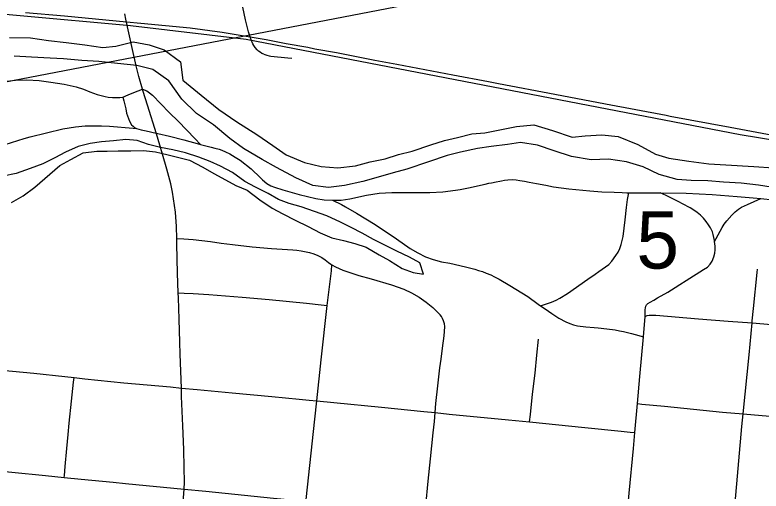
# Model space of a CAD drawing. Extents: x 0 to 34, y 0 to 22.
# Drawn here: x 8.075 to 8.619, y 19.859 to 20.207 of the extents above; entities that cross this region are included whole.
import ezdxf

# ---------------------------------------------------------------- set-up
doc = ezdxf.new("R2010")
doc.units = 0
for name, color, linetype in [('GM_X_City_Street', 7, 'Continuous'), ('GM_X_County_Road', 7, 'Continuous'), ('GM_X_Major_River', 7, 'Continuous'), ('GM_X_Minor_Lake', 7, 'Continuous'), ('GM_X_Rail_Line', 7, 'Continuous'), ('GM_X_Section_Text', 7, 'Continuous'), ('SH_Text', 7, 'Continuous')]:
    doc.layers.add(name, color=color, linetype=linetype)

msp = doc.modelspace()

# ---------------------------------------------------------------- linework, layer by layer
at = {"layer": 'GM_X_City_Street'}
for points in [[(8.25661, 20.1782), (8.25513, 20.17884), (8.25385, 20.17963), (8.25269, 20.18051), (8.25173, 20.1814), (8.2503, 20.18302), (8.24922, 20.18456), (8.24855, 20.18581), (8.24734, 20.18865), (8.24551, 20.19447), (8.2432, 20.2034), (8.23949, 20.22078), (8.23422, 20.24586), (8.23097, 20.26096), (8.2292, 20.27005), (8.228, 20.2754), (8.22764, 20.27703)], [(8.25661, 20.1782), (8.25869, 20.17755), (8.26051, 20.17714), (8.26183, 20.17689), (8.27417, 20.17563), (8.27716, 20.17539)], [(8.06277, 20.15775), (8.07543, 20.15932), (8.08365, 20.15965), (8.09269, 20.15899), (8.10124, 20.15775), (8.11086, 20.15627), (8.11957, 20.15439), (8.1249, 20.15263), (8.1296, 20.15085), (8.13503, 20.14891), (8.13798, 20.14805), (8.14076, 20.14739), (8.14308, 20.14698), (8.1462, 20.14674), (8.14928, 20.14655), (8.15163, 20.14666), (8.15376, 20.1469), (8.15765, 20.14849), (8.1617, 20.15017), (8.16795, 20.15278)], [(8.16795, 20.15278), (8.17115, 20.15139), (8.17321, 20.15002), (8.17526, 20.14828), (8.18742, 20.13574), (8.19426, 20.12904), (8.20623, 20.11674), (8.2105, 20.11235)], [(8.15376, 20.1469), (8.15434, 20.14419), (8.15582, 20.13827), (8.15648, 20.13523), (8.15855, 20.12946), (8.16014, 20.12666), (8.16114, 20.1256), (8.16173, 20.12517), (8.16223, 20.12479), (8.16372, 20.12406)], [(7.98102, 20.09221), (7.98546, 20.09178), (7.99285, 20.09229), (8.00568, 20.09443), (8.01127, 20.09575), (8.02023, 20.09796), (8.04109, 20.1032), (8.05023, 20.1061), (8.06774, 20.11243), (8.08163, 20.11662), (8.08599, 20.11785), (8.10983, 20.1237), (8.11928, 20.12526), (8.12627, 20.12591), (8.13235, 20.12591), (8.13827, 20.12583), (8.14411, 20.12575), (8.16137, 20.12427), (8.16372, 20.12406)], [(8.16372, 20.12406), (8.167, 20.12307), (8.1707, 20.12224), (8.178, 20.12061), (8.17929, 20.12032), (8.18776, 20.11835), (8.19815, 20.11567), (8.20974, 20.11254), (8.2105, 20.11235), (8.21813, 20.1104), (8.22096, 20.1096), (8.22392, 20.10881), (8.22606, 20.10807), (8.22857, 20.10704), (8.23178, 20.10539), (8.23572, 20.10317), (8.23938, 20.10076), (8.24731, 20.09454), (8.25421, 20.08797), (8.25573, 20.08644), (8.25882, 20.08385), (8.26171, 20.08223), (8.26444, 20.08109), (8.27036, 20.07913), (8.28233, 20.07581), (8.29443, 20.07292), (8.30061, 20.07192), (8.30661, 20.07155), (8.31314, 20.07176), (8.31937, 20.07263), (8.33156, 20.07522), (8.34068, 20.07665), (8.34989, 20.07732), (8.35916, 20.07736), (8.37785, 20.07734), (8.38722, 20.07786), (8.39653, 20.07891), (8.39979, 20.07945), (8.40601, 20.0806), (8.41808, 20.08331), (8.42087, 20.08397), (8.42262, 20.08436), (8.42393, 20.08462), (8.42488, 20.08474), (8.43013, 20.08575), (8.43219, 20.08616), (8.43465, 20.08649), (8.43785, 20.08673), (8.44065, 20.08649), (8.44345, 20.08607), (8.4469, 20.08542), (8.45027, 20.08492), (8.45561, 20.08377), (8.46227, 20.08254), (8.46786, 20.08147), (8.47912, 20.07999), (8.49445, 20.07851), (8.50321, 20.07786), (8.51233, 20.07753), (8.518, 20.0772), (8.52137, 20.07703), (8.52283, 20.07701), (8.5277, 20.07695), (8.543, 20.07711), (8.54575, 20.07706), (8.56486, 20.0767), (8.58368, 20.07588), (8.60191, 20.07443), (8.61379, 20.07325), (8.61918, 20.07279), (8.62825, 20.07192)], [(8.51062, 20.02712), (8.51349, 20.03118), (8.51507, 20.03374), (8.51634, 20.03644), (8.51735, 20.03925), (8.51815, 20.04213), (8.51876, 20.04509), (8.51962, 20.05111), (8.5202, 20.05718), (8.52114, 20.06626), (8.52208, 20.07222), (8.52283, 20.07701)], [(8.58556, 20.04147), (8.58547, 20.04214), (8.58529, 20.04311), (8.58507, 20.04438), (8.58448, 20.04661), (8.58389, 20.04845), (8.58263, 20.05135), (8.58119, 20.05359), (8.57943, 20.05607), (8.57739, 20.0584), (8.57518, 20.0606), (8.57278, 20.0626), (8.57027, 20.06444), (8.56763, 20.06609), (8.56216, 20.06905), (8.55947, 20.07039), (8.55009, 20.07496), (8.54575, 20.07706)], [(8.30661, 20.07155), (8.31323, 20.06839), (8.31626, 20.06684), (8.32432, 20.06225), (8.33779, 20.05382), (8.3534, 20.04339), (8.36346, 20.03636), (8.36886, 20.03311), (8.37455, 20.03037), (8.38025, 20.0283), (8.38632, 20.02659), (8.39224, 20.02556), (8.40385, 20.02297), (8.41051, 20.02119), (8.41323, 20.02041), (8.41613, 20.01957), (8.41891, 20.01847), (8.4222, 20.01712), (8.42497, 20.01578), (8.42834, 20.01402), (8.43603, 20.00943), (8.44922, 20.00125), (8.45679, 19.99582), (8.4585, 19.99461)], [(8.58556, 20.04147), (8.58678, 20.04372), (8.59105, 20.05161), (8.59257, 20.05405), (8.59441, 20.05661), (8.59802, 20.06082), (8.60052, 20.06319), (8.60289, 20.06503), (8.60526, 20.06647), (8.60946, 20.06859), (8.61447, 20.07075), (8.61918, 20.07279)], [(8.19308, 20.04359), (8.19822, 20.04336), (8.20509, 20.04305), (8.2178, 20.04141), (8.22538, 20.04028), (8.23379, 20.03926), (8.24814, 20.03752), (8.26229, 20.03629), (8.27773, 20.03541), (8.2808, 20.03504), (8.28388, 20.03463), (8.29004, 20.03333), (8.29301, 20.03243), (8.29598, 20.03131), (8.29882, 20.02989), (8.30144, 20.02812), (8.30375, 20.02623), (8.30547, 20.02491), (8.30633, 20.02432), (8.3088, 20.02305), (8.31434, 20.02063), (8.3201, 20.01856), (8.32599, 20.0167), (8.33494, 20.01414), (8.34987, 20.00978), (8.35871, 20.0066), (8.36442, 20.00396), (8.36989, 20.00083), (8.37504, 19.9972), (8.37989, 19.9932), (8.38355, 19.9897), (8.38531, 19.98781)], [(8.53482, 19.98675), (8.53496, 19.99157), (8.53509, 19.99315), (8.53545, 19.99414), (8.53594, 19.99525), (8.53686, 19.9963), (8.53844, 19.99729), (8.54114, 19.99874), (8.54396, 20.00025), (8.5514, 20.00439), (8.55679, 20.00782), (8.56021, 20.01012), (8.56488, 20.01307), (8.57738, 20.02103), (8.58027, 20.02281), (8.58237, 20.02485), (8.58375, 20.02722), (8.58487, 20.03024), (8.58566, 20.03307), (8.58599, 20.03537), (8.58606, 20.038), (8.58556, 20.04147)], [(8.4585, 19.99461), (8.45985, 19.99502), (8.46427, 19.99634), (8.46649, 19.99718), (8.46822, 19.99781), (8.46991, 19.9987), (8.47267, 20.00008), (8.47813, 20.0035), (8.49312, 20.01402), (8.49839, 20.01757), (8.50115, 20.01954), (8.50351, 20.02119), (8.50595, 20.02303), (8.50825, 20.0248), (8.51062, 20.02712)], [(8.26308, 19.61471), (8.26422, 19.63015), (8.26641, 19.65182), (8.26848, 19.67036), (8.27202, 19.70743), (8.27393, 19.72612), (8.27729, 19.75778), (8.27786, 19.76325), (8.28137, 19.79395), (8.28386, 19.8158), (8.28736, 19.85178), (8.28746, 19.85299), (8.29378, 19.91172), (8.29524, 19.92516), (8.29839, 19.95501), (8.30294, 19.99463), (8.30587, 20.02011), (8.30633, 20.02432)], [(8.57731, 19.59163), (8.58248, 19.64735), (8.58543, 19.67818), (8.58658, 19.6905), (8.59307, 19.76527), (8.59326, 19.7676), (8.5984, 19.82621), (8.60053, 19.85058), (8.60541, 19.90641), (8.60636, 19.91561), (8.61066, 19.9588), (8.61286, 19.98199), (8.61294, 19.98345), (8.61399, 19.99259), (8.61658, 20.0189), (8.61678, 20.02124)], [(8.19415, 20.00407), (8.19853, 20.0038), (8.20509, 20.00339), (8.21647, 20.00267), (8.24085, 20.00075), (8.26044, 19.99908), (8.2878, 19.99641), (8.29836, 19.99518), (8.30294, 19.99463)], [(8.4585, 19.99461), (8.46181, 19.99226), (8.46678, 19.98878), (8.47182, 19.98551), (8.47707, 19.98271), (8.47982, 19.98158), (8.48264, 19.98067), (8.48552, 19.98001), (8.49147, 19.97921), (8.49758, 19.97872), (8.50068, 19.97844), (8.50692, 19.97774), (8.51309, 19.97688), (8.51613, 19.97636), (8.51913, 19.97574), (8.52205, 19.97502), (8.52484, 19.97429), (8.52745, 19.97357), (8.53354, 19.97188)], [(8.37483, 19.8484), (8.37652, 19.86646), (8.37814, 19.88275), (8.38017, 19.90166), (8.38104, 19.91001), (8.3816, 19.91649), (8.38217, 19.92307), (8.38368, 19.93611), (8.38515, 19.94912), (8.38596, 19.95565), (8.38689, 19.96349), (8.38811, 19.97264), (8.38846, 19.97569), (8.38865, 19.97931), (8.3884, 19.98141), (8.38782, 19.98361), (8.38709, 19.98521), (8.38613, 19.98674), (8.38531, 19.98781)], [(8.53482, 19.98675), (8.5363, 19.98737), (8.53769, 19.98768), (8.53995, 19.98776), (8.5426, 19.98761), (8.57385, 19.98499), (8.59549, 19.98339), (8.61286, 19.98199), (8.63265, 19.98038), (8.69132, 19.97559), (8.74726, 19.97073), (8.76896, 19.96915), (8.77523, 19.9687)], [(8.4977, 19.59848), (8.49855, 19.60595), (8.49918, 19.61139), (8.50002, 19.61876), (8.50076, 19.62521), (8.50497, 19.66851), (8.5066, 19.68532), (8.51406, 19.76377), (8.51496, 19.77249), (8.51841, 19.80703), (8.52045, 19.82859), (8.5232, 19.85778), (8.52628, 19.89033), (8.52734, 19.902), (8.52927, 19.9231), (8.53105, 19.94298), (8.53354, 19.97188), (8.53482, 19.98675)], [(8.45049, 19.90976), (8.45111, 19.91511), (8.45275, 19.92991), (8.45448, 19.94544), (8.45588, 19.95843), (8.45709, 19.97005)], [(8.06534, 19.94759), (8.08887, 19.94532), (8.1115, 19.94279), (8.11817, 19.94206), (8.12609, 19.94121), (8.15457, 19.93833), (8.18859, 19.93527), (8.19642, 19.93447), (8.20784, 19.93338), (8.23345, 19.93101), (8.26253, 19.92827), (8.28237, 19.92637), (8.28959, 19.92573), (8.29524, 19.92516), (8.30779, 19.92389), (8.34239, 19.92048), (8.37346, 19.91729), (8.3816, 19.91649), (8.39183, 19.91543), (8.4351, 19.91129), (8.45049, 19.90976), (8.4908, 19.90574), (8.51728, 19.90307), (8.52396, 19.90236), (8.52734, 19.902)], [(8.11099, 19.86921), (8.1111, 19.8706), (8.11161, 19.87709), (8.11275, 19.89036), (8.11377, 19.90044), (8.1146, 19.90878), (8.11614, 19.92494), (8.11779, 19.93884), (8.11817, 19.94206)], [(8.52927, 19.9231), (8.53234, 19.92279), (8.54907, 19.92113), (8.59135, 19.91689), (8.60636, 19.91561), (8.61475, 19.91488), (8.68551, 19.90873), (8.69961, 19.9075), (8.74076, 19.90391), (8.7647, 19.90183), (8.77032, 19.90134)], [(8.04788, 19.87546), (8.09736, 19.87049), (8.11099, 19.86921), (8.12329, 19.86801), (8.14657, 19.8657), (8.15563, 19.86472), (8.19842, 19.86066), (8.2143, 19.85918), (8.26371, 19.85411), (8.28736, 19.85178), (8.35033, 19.84569), (8.37434, 19.8435), (8.38748, 19.8423), (8.40283, 19.84079), (8.41199, 19.83992), (8.44507, 19.8365), (8.46447, 19.83449), (8.51393, 19.82928), (8.52045, 19.82859)]]:
    msp.add_lwpolyline(points, dxfattribs=at)
at = {"layer": 'GM_X_County_Road'}
for points in [[(8.16795, 20.15278), (8.16535, 20.16197), (8.16338, 20.1697), (8.16075, 20.18169), (8.15598, 20.20373), (8.15512, 20.20778)], [(8.19308, 20.04359), (8.19297, 20.05247), (8.19215, 20.06283), (8.19001, 20.07746), (8.1887, 20.08354), (8.18574, 20.0944), (8.18278, 20.10525), (8.17818, 20.12004), (8.1716, 20.14092), (8.16848, 20.15102), (8.16795, 20.15278)], [(8.19415, 20.00407), (8.19363, 20.01827), (8.19314, 20.03949), (8.19308, 20.04359)], [(8.19642, 19.93447), (8.1956, 19.95909), (8.19528, 19.96797), (8.19478, 19.98474), (8.19429, 20.00036), (8.19415, 20.00407)], [(8.19842, 19.86066), (8.19873, 19.86571), (8.19856, 19.87656), (8.19823, 19.88955), (8.19741, 19.90697), (8.19659, 19.92835), (8.19642, 19.93447)], [(8.19198, 19.7929), (8.193, 19.80249), (8.19412, 19.81343), (8.19692, 19.84203), (8.19823, 19.85749), (8.19842, 19.86066)]]:
    msp.add_lwpolyline(points, dxfattribs=at)
at = {"layer": 'GM_X_Major_River'}
for points in [[(8.07105, 20.1905), (8.08623, 20.19015), (8.09947, 20.18831), (8.11234, 20.18687), (8.12596, 20.18502), (8.1392, 20.18319), (8.14871, 20.18411), (8.16131, 20.18723), (8.17302, 20.18505)], [(8.17302, 20.18505), (8.18394, 20.18137), (8.19588, 20.17273), (8.19746, 20.15939), (8.21086, 20.14843), (8.22389, 20.13786), (8.23695, 20.12882), (8.25154, 20.11973), (8.26311, 20.11147), (8.27281, 20.10479), (8.28634, 20.09914), (8.29842, 20.0962), (8.31054, 20.09515), (8.32348, 20.09675), (8.33417, 20.09953), (8.34524, 20.10193), (8.3548, 20.10512), (8.36473, 20.10755), (8.37851, 20.11216), (8.38845, 20.11535), (8.39799, 20.1174), (8.4083, 20.1202), (8.4178, 20.12073), (8.42772, 20.12278), (8.44107, 20.1255), (8.45362, 20.12673), (8.46719, 20.1226), (8.48149, 20.1177), (8.49101, 20.11862), (8.50317, 20.11947), (8.51528, 20.11805), (8.52957, 20.11239), (8.5423, 20.10524), (8.5521, 20.10235), (8.56685, 20.1001), (8.58123, 20.09824), (8.59374, 20.09757), (8.6142, 20.09632), (8.6286, 20.09522)], [(8.23173, 20.11678), (8.21982, 20.12656), (8.20749, 20.13483), (8.19674, 20.14535), (8.1872, 20.15887), (8.17563, 20.16713), (8.16393, 20.17007), (8.14993, 20.17154), (8.1363, 20.173), (8.12379, 20.17368), (8.11053, 20.17475), (8.10068, 20.17536), (8.08703, 20.17606), (8.07452, 20.17674)], [(8.63468, 20.07987), (8.61767, 20.08256), (8.6048, 20.084), (8.59191, 20.08469), (8.58055, 20.08572), (8.56841, 20.08601), (8.55818, 20.08663), (8.54498, 20.09036), (8.53335, 20.09596), (8.52129, 20.09966), (8.50805, 20.1015), (8.49552, 20.10103), (8.48116, 20.10365), (8.46835, 20.10776), (8.4563, 20.11184), (8.44382, 20.11366), (8.4343, 20.11236), (8.4225, 20.11074), (8.4126, 20.10946), (8.40001, 20.10671), (8.39046, 20.10428), (8.37669, 20.09967), (8.361, 20.09434), (8.35106, 20.09153), (8.33998, 20.08838), (8.3289, 20.08522), (8.31555, 20.08249), (8.30374, 20.08087), (8.29239, 20.08228), (8.28, 20.08789), (8.26576, 20.09545), (8.25527, 20.1014), (8.2418, 20.10932), (8.23173, 20.11678)]]:
    msp.add_lwpolyline(points, dxfattribs=at)
at = {"layer": 'GM_X_Minor_Lake'}
msp.add_lwpolyline([(8.07236, 20.06988), (8.0811, 20.07475), (8.08947, 20.08114), (8.10775, 20.09695), (8.11573, 20.10144), (8.12485, 20.10631), (8.13469, 20.10737), (8.14226, 20.10732), (8.15021, 20.10764), (8.15966, 20.10757), (8.16874, 20.10788), (8.17744, 20.10705), (8.18574, 20.10509), (8.19367, 20.10314), (8.20236, 20.1008), (8.21215, 20.09579), (8.22006, 20.09118), (8.22873, 20.08656), (8.23626, 20.08233), (8.24456, 20.07885), (8.25358, 20.07195), (8.26261, 20.06581), (8.27052, 20.06158), (8.27957, 20.05696), (8.28899, 20.05233), (8.29765, 20.04771), (8.30633, 20.04423), (8.31464, 20.04227), (8.32294, 20.03994), (8.33124, 20.03722), (8.34066, 20.03183), (8.34819, 20.0276), (8.3576, 20.02184), (8.36552, 20.01875), (8.37308, 20.01755), (8.3705, 20.02592), (8.36296, 20.03015), (8.35354, 20.0344), (8.3445, 20.03901), (8.33658, 20.04287), (8.3283, 20.04748), (8.32038, 20.05172), (8.31247, 20.05557), (8.30267, 20.0602), (8.29361, 20.0633), (8.28381, 20.06679), (8.27512, 20.06913), (8.2672, 20.07223), (8.25967, 20.07646), (8.25063, 20.08108), (8.24272, 20.08532), (8.23369, 20.09183), (8.22502, 20.09645), (8.21748, 20.09993), (8.20918, 20.10302), (8.19937, 20.10613), (8.19031, 20.10848), (8.18124, 20.11006), (8.17256, 20.1124), (8.16426, 20.11512), (8.15594, 20.11594), (8.14686, 20.11487), (8.13815, 20.11418), (8.12982, 20.1131), (8.1211, 20.11089), (8.11199, 20.10678), (8.10401, 20.10267), (8.09528, 20.09818), (8.08617, 20.09483), (8.07593, 20.09111), (8.06646, 20.08928)], dxfattribs=at)
at = {"layer": 'GM_X_Rail_Line'}
for points in [[(7.48232, 20.29421), (7.48749, 20.28896), (7.49472, 20.2834), (7.52452, 20.26748), (7.57443, 20.25347), (7.67337, 20.24253), (7.99809, 20.21388), (8.15925, 20.19925), (8.24374, 20.18913), (8.60421, 20.11965), (8.71999, 20.10062), (8.77096, 20.10215), (8.84859, 20.10474), (8.84939, 20.10462)], [(8.66212, 20.11253), (8.61642, 20.121), (8.59699, 20.12464), (8.553, 20.13285), (8.55029, 20.13337), (8.50593, 20.14188), (8.46892, 20.14883), (8.42791, 20.15659), (8.42044, 20.158), (8.3944, 20.16298), (8.35371, 20.17067), (8.33752, 20.17376), (8.30969, 20.17922), (8.2939, 20.18193), (8.28877, 20.18312), (8.27291, 20.18594), (8.2582, 20.18886), (8.22617, 20.19412), (8.20292, 20.19727), (8.16676, 20.20069), (8.15647, 20.20155), (8.14124, 20.203), (8.11104, 20.20593), (8.0828, 20.20842)]]:
    msp.add_lwpolyline(points, dxfattribs=at)
at = {"layer": 'SH_Text'}
msp.add_lwpolyline([(9.4782, 20.78964), (4.28936, 19.4307), (9.4782, 20.42968)], close=True, dxfattribs=at)

# ---------------------------------------------------------------- texts
at = {"layer": 'GM_X_Section_Text'}
msp.add_text('5', height=0.04186, rotation=0, dxfattribs=at).set_placement((8.52845, 20.0217))

doc.saveas('drawing.dxf')
